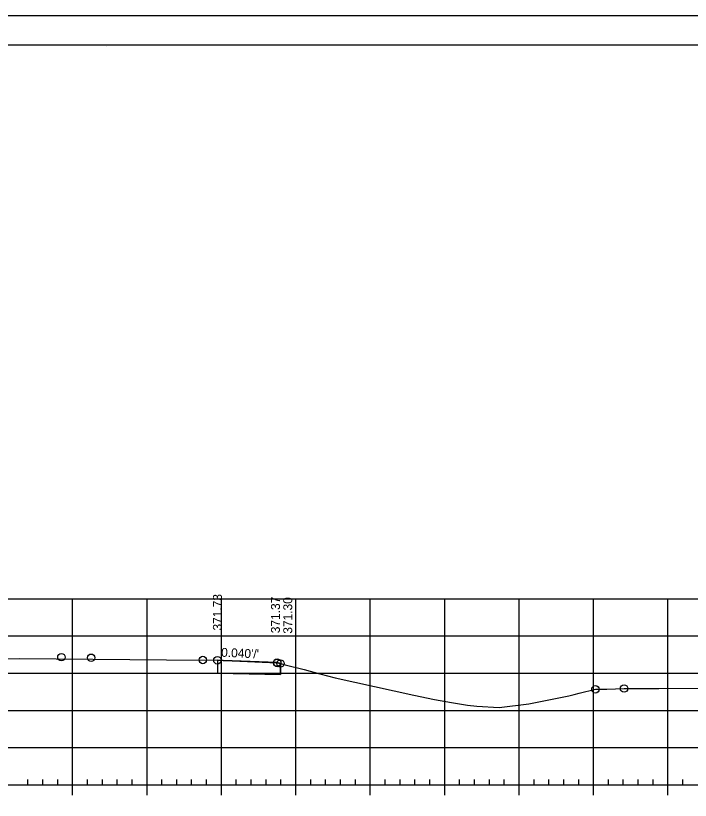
# Model space of a CAD drawing. Extents: x 1359801 to 1362404, y 372415 to 374228.
# Drawn here: x 1360569.9 to 1360660.5, y 374122.5 to 374228 of the extents above; entities that cross this region are included whole.
import ezdxf

# ---------------------------------------------------------------- set-up
doc = ezdxf.new("R2010")
doc.units = 0
for name, color, linetype in [('S_DRG_PT_SYM', 7, 'Continuous'), ('S_ELECTRIC_UTILITIES_ANNOT', 7, 'Continuous'), ('S_IRON_PIN', 7, 'Continuous'), ('S_MAILBOX', 7, 'Continuous'), ('S_SANITARY_SEWER', 7, 'Continuous'), ('S_SHOULDER', 7, 'Continuous'), ('S_UNDERGROUND_CABLE', 7, 'Continuous'), ('S_UTL_PT_SYM', 7, 'Continuous'), ('S_WATER_UTILITIES', 7, 'Continuous')]:
    doc.layers.add(name, color=color, linetype=linetype)

msp = doc.modelspace()

# ---------------------------------------------------------------- linework, layer by layer
at = {"layer": 'S_DRG_PT_SYM'}
msp.add_lwpolyline([(1360560.9, 374141.43), (1360570.4, 374141.56), (1360590.14, 374141.4), (1360596.99, 374141.34), (1360597.78, 374141.31), (1360605.01, 374141.03), (1360606.11, 374140.74), (1360608.66, 374140.09), (1360610.75, 374139.54), (1360612.81, 374138.96), (1360623.36, 374136.67), (1360626.16, 374136.06), (1360628.46, 374135.67), (1360630.61, 374135.29), (1360631.85, 374135.19), (1360634.87, 374134.99), (1360638.83, 374135.49), (1360644.2, 374136.55), (1360644.91, 374136.73), (1360645.59, 374136.9), (1360647.78, 374137.44), (1360649.3, 374137.48), (1360651.63, 374137.54), (1360656.32, 374137.57), (1360662.12, 374137.61)], dxfattribs=at)
at = {"layer": 'S_ELECTRIC_UTILITIES_ANNOT'}
for p, q in [((1360596.99, 374141.34), (1360596.99, 374139.59)), ((1360597.78, 374141.31), (1360596.99, 374141.34)), ((1360605.46, 374139.42), (1360605.46, 374140.91)), ((1360596.99, 374139.59), (1360605.46, 374139.42))]:
    msp.add_line(p, q, dxfattribs=at)
for points in [[(1360605.46, 374140.91), (1360605.01, 374141.03), (1360597.78, 374141.31)], [(1360597.78, 374141.31), (1360597.78, 374141.31)]]:
    msp.add_lwpolyline(points, dxfattribs=at)
at = {"layer": 'S_MAILBOX'}
for p, q in [((1360442.53, 374149.61), (1360732.53, 374149.61)), ((1360577.53, 374124.61), (1360577.53, 374149.61)), ((1360587.53, 374124.61), (1360587.53, 374149.61)), ((1360597.53, 374124.61), (1360597.53, 374149.61)), ((1360607.53, 374124.61), (1360607.53, 374149.61)), ((1360617.53, 374124.61), (1360617.53, 374149.61)), ((1360627.53, 374124.61), (1360627.53, 374149.61)), ((1360637.53, 374124.61), (1360637.53, 374149.61)), ((1360647.53, 374124.61), (1360647.53, 374149.61)), ((1360657.53, 374124.61), (1360657.53, 374149.61)), ((1360442.53, 374144.61), (1360732.53, 374144.61)), ((1360442.53, 374139.61), (1360732.53, 374139.61)), ((1360442.53, 374134.61), (1360732.53, 374134.61)), ((1360442.53, 374129.61), (1360732.53, 374129.61)), ((1360442.53, 374124.61), (1360732.53, 374124.61))]:
    msp.add_line(p, q, dxfattribs=at)
at = {"layer": 'S_SANITARY_SEWER'}
msp.add_lwpolyline([(1360596.99, 374141.34), (1360596.99, 374141.34), (1360596.99, 374141.34), (1360605.03, 374140.98), (1360605.46, 374140.91)], dxfattribs=at)
at = {"layer": 'S_SHOULDER'}
msp.add_line((1360417.13, 374227.97), (1360750.46, 374227.97), dxfattribs=at)
for points in [[(1360417.12, 374227.97), (1360750.46, 374227.97), (1360750.46, 374014.63), (1360417.12, 374014.63)], [(1360663.45, 374224.07), (1360663.45, 374214.19), (1360699.18, 374214.19), (1360699.18, 374211.27), (1360722.38, 374211.27), (1360722.38, 374186.94), (1360745.71, 374186.94), (1360745.71, 374018.61), (1360429.53, 374018.61), (1360429.53, 374224.07)]]:
    msp.add_lwpolyline(points, close=True, dxfattribs=at)
for centre in [(1360576.03, 374141.76), (1360580.03, 374141.68), (1360595.03, 374141.38), (1360596.99, 374141.34), (1360605.01, 374141.03), (1360605.03, 374140.98), (1360605.46, 374140.91), (1360647.78, 374137.44), (1360651.63, 374137.54)]:
    msp.add_circle(centre, 0.5, dxfattribs=at)
at = {"layer": 'S_UNDERGROUND_CABLE'}
for p in [(1360605.46, 374140.91), (1360596.99, 374139.59)]:
    msp.add_line(p, (1360605.46, 374139.42), dxfattribs=at)
msp.add_lwpolyline([(1360596.99, 374141.34), (1360596.99, 374139.59)], dxfattribs=at)
at = {"layer": 'S_UTL_PT_SYM'}
for p, q in [((1360429.53, 374224.07), (1360745.71, 374224.07)), ((1360582.05, 374223.81), (1360582.05, 374223.81)), ((1360582.05, 374223.81), (1360582.05, 374223.81))]:
    msp.add_line(p, q, dxfattribs=at)
at = {"layer": 'S_WATER_UTILITIES'}
for p, q in [((1360442.53, 374124.61), (1360732.53, 374124.61)), ((1360571.53, 374124.61), (1360571.53, 374125.31)), ((1360573.53, 374124.61), (1360573.53, 374125.31)), ((1360575.53, 374124.61), (1360575.53, 374125.31)), ((1360577.53, 374123.21), (1360577.53, 374124.61)), ((1360579.53, 374124.61), (1360579.53, 374125.31)), ((1360581.53, 374124.61), (1360581.53, 374125.31)), ((1360583.53, 374124.61), (1360583.53, 374125.31)), ((1360585.53, 374124.61), (1360585.53, 374125.31)), ((1360587.53, 374123.21), (1360587.53, 374124.61)), ((1360589.53, 374124.61), (1360589.53, 374125.31)), ((1360591.53, 374124.61), (1360591.53, 374125.31)), ((1360593.53, 374124.61), (1360593.53, 374125.31)), ((1360595.53, 374124.61), (1360595.53, 374125.31)), ((1360597.53, 374123.21), (1360597.53, 374124.61)), ((1360599.53, 374124.61), (1360599.53, 374125.31)), ((1360601.53, 374124.61), (1360601.53, 374125.31)), ((1360603.53, 374124.61), (1360603.53, 374125.31)), ((1360605.53, 374124.61), (1360605.53, 374125.31)), ((1360607.53, 374123.21), (1360607.53, 374124.61)), ((1360609.53, 374124.61), (1360609.53, 374125.31)), ((1360611.53, 374124.61), (1360611.53, 374125.31)), ((1360613.53, 374124.61), (1360613.53, 374125.31)), ((1360615.53, 374124.61), (1360615.53, 374125.31)), ((1360617.53, 374123.21), (1360617.53, 374124.61)), ((1360619.53, 374124.61), (1360619.53, 374125.31)), ((1360621.53, 374124.61), (1360621.53, 374125.31)), ((1360623.53, 374124.61), (1360623.53, 374125.31)), ((1360625.53, 374124.61), (1360625.53, 374125.31)), ((1360627.53, 374123.21), (1360627.53, 374124.61)), ((1360629.53, 374124.61), (1360629.53, 374125.31)), ((1360631.53, 374124.61), (1360631.53, 374125.31)), ((1360633.53, 374124.61), (1360633.53, 374125.31)), ((1360635.53, 374124.61), (1360635.53, 374125.31)), ((1360637.53, 374123.21), (1360637.53, 374124.61)), ((1360639.53, 374124.61), (1360639.53, 374125.31)), ((1360641.53, 374124.61), (1360641.53, 374125.31)), ((1360643.53, 374124.61), (1360643.53, 374125.31)), ((1360645.53, 374124.61), (1360645.53, 374125.31)), ((1360647.53, 374123.21), (1360647.53, 374124.61)), ((1360649.53, 374124.61), (1360649.53, 374125.31)), ((1360651.53, 374124.61), (1360651.53, 374125.31)), ((1360653.53, 374124.61), (1360653.53, 374125.31)), ((1360655.53, 374124.61), (1360655.53, 374125.31)), ((1360657.53, 374123.21), (1360657.53, 374124.61)), ((1360659.53, 374124.61), (1360659.53, 374125.31))]:
    msp.add_line(p, q, dxfattribs=at)

# ---------------------------------------------------------------- texts
at = {"layer": 'S_IRON_PIN'}
for s, rotation, p in [('371.73', 90, (1360597.59, 374145.34)), ('371.37', 90, (1360605.39, 374144.98)), ('371.30', 90, (1360607.04, 374144.91)), ("0.040'/'", 357.4303, (1360597.47, 374141.82))]:
    msp.add_text(s, height=1.2, rotation=rotation, dxfattribs=at).set_placement(p)
at = {"layer": 'S_SHOULDER'}
msp.add_text('+', height=0.1, dxfattribs=at).set_placement((1360596.95, 374141.29))

doc.saveas('drawing.dxf')
